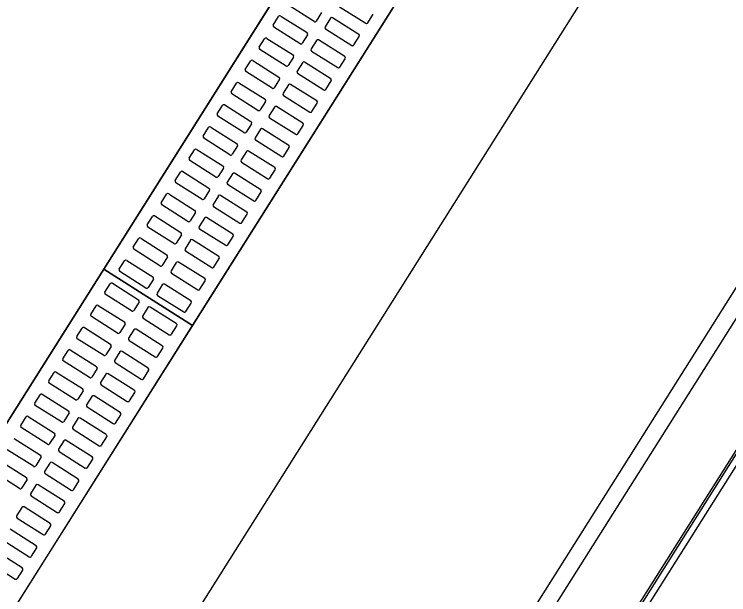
# Model space of a CAD drawing. Extents: x -746176 to -739709, y -1128407 to -1124482.
# Drawn here: x -743177.967 to -743176.607, y -1127099.197 to -1127098.094 of the extents above; entities that cross this region are included whole.
import ezdxf

# ---------------------------------------------------------------- set-up
doc = ezdxf.new("R2010")
doc.units = 0
for name, color, linetype in [('_Zabezpečovací zařízení_trasa', 7, 'Continuous'), ('ODVODNENI', 7, 'Continuous'), ('PREJEZD_KCE', 7, 'Continuous'), ('SRAFA_UPRAVA', 7, 'Continuous'), ('ZAVER_ZIDKA', 7, 'Continuous')]:
    doc.layers.add(name, color=color, linetype=linetype)

msp = doc.modelspace()

# ---------------------------------------------------------------- linework, layer by layer
at = {"layer": '_Zabezpečovací zařízení_trasa'}
msp.add_lwpolyline([(-743018.819, -1126847.7365), (-743049.2803, -1126895.9513), (-743072.4868, -1126932.7514), (-743098.6471, -1126974.1456), (-743125.9402, -1127017.3839), (-743152.604, -1127059.6082), (-743175.0227, -1127095.1157), (-743199.1633, -1127133.3459), (-743215.971, -1127159.9412), (-743232.818, -1127186.5147), (-743247.4563, -1127209.8113), (-743254.52, -1127221.6389), (-743261.299, -1127233.6914), (-743264.1553, -1127239.1951), (-743264.862, -1127241.1083), (-743267.3367, -1127245.816), (-743268.2889, -1127247.1585), (-743271.7107, -1127253.7504), (-743281.1217, -1127274.1963), (-743291.9232, -1127301.4196), (-743296.7241, -1127315.2221), (-743301.1161, -1127329.1278), (-743306.7868, -1127349.5059)], dxfattribs=at)
at = {"layer": 'ODVODNENI'}
for p, q in [((-743177.7966, -1127098.5784), (-743177.2628, -1127097.7328)), ((-743178.3304, -1127099.424), (-743177.7966, -1127098.5784)), ((-743177.7966, -1127098.5784), (-743177.6275, -1127098.6852))]:
    msp.add_line(p, q, dxfattribs=at)
for points in [[(-743177.6275, -1127098.6852), (-743177.0937, -1127097.8396), (-743177.2628, -1127097.7328), (-743177.7966, -1127098.5784)], [(-743178.1613, -1127099.5308), (-743177.6275, -1127098.6852), (-743177.7966, -1127098.5784), (-743178.3304, -1127099.424)]]:
    msp.add_lwpolyline(points, close=True, dxfattribs=at)
for points in [[(-743177.3965, -1127098.1076), (-743177.4464, -1127098.0761)], [(-743177.3479, -1127098.0793), (-743177.298, -1127098.1108)], [(-743177.474, -1127098.1142), (-743177.4639, -1127098.0982)], [(-743177.4598, -1127098.0972), (-743177.4099, -1127098.1287)], [(-743177.3823, -1127098.0906), (-743177.3924, -1127098.1067)], [(-743177.3654, -1127098.1013), (-743177.3755, -1127098.1174)], [(-743177.3113, -1127098.1319), (-743177.3612, -1127098.1004)], [(-743177.2939, -1127098.1098), (-743177.2837, -1127098.0938)], [(-743177.4232, -1127098.1498), (-743177.4731, -1127098.1183)], [(-743177.3746, -1127098.1215), (-743177.3247, -1127098.153)], [(-743177.5007, -1127098.1564), (-743177.4905, -1127098.1404)], [(-743177.4864, -1127098.1395), (-743177.4365, -1127098.171)], [(-743177.4089, -1127098.1329), (-743177.4191, -1127098.1489)], [(-743177.338, -1127098.1741), (-743177.3879, -1127098.1426)], [(-743177.3205, -1127098.1521), (-743177.3104, -1127098.136)], [(-743177.392, -1127098.1435), (-743177.4021, -1127098.1596)], [(-743177.4498, -1127098.1921), (-743177.4997, -1127098.1606)], [(-743177.4012, -1127098.1637), (-743177.3513, -1127098.1952)], [(-743177.5273, -1127098.1986), (-743177.5172, -1127098.1826)], [(-743177.5131, -1127098.1817), (-743177.4632, -1127098.2132)], [(-743177.4356, -1127098.1751), (-743177.4457, -1127098.1911)], [(-743177.3472, -1127098.1943), (-743177.3371, -1127098.1782)], [(-743177.4187, -1127098.1858), (-743177.4288, -1127098.2018)], [(-743177.3646, -1127098.2163), (-743177.4145, -1127098.1848)], [(-743177.4765, -1127098.2343), (-743177.5264, -1127098.2028)], [(-743177.4279, -1127098.2059), (-743177.378, -1127098.2374)], [(-743177.554, -1127098.2409), (-743177.5439, -1127098.2248)], [(-743177.5397, -1127098.2239), (-743177.4898, -1127098.2554)], [(-743177.4622, -1127098.2173), (-743177.4724, -1127098.2333)], [(-743177.3738, -1127098.2365), (-743177.3637, -1127098.2205)], [(-743177.4453, -1127098.228), (-743177.4554, -1127098.244)], [(-743177.3913, -1127098.2585), (-743177.4412, -1127098.2271)], [(-743177.5032, -1127098.2765), (-743177.553, -1127098.245)], [(-743177.4545, -1127098.2482), (-743177.4046, -1127098.2797)], [(-743177.4889, -1127098.2595), (-743177.499, -1127098.2756)], [(-743177.4005, -1127098.2787), (-743177.3904, -1127098.2627)], [(-743177.5806, -1127098.2831), (-743177.5705, -1127098.2671)], [(-743177.5664, -1127098.2661), (-743177.5165, -1127098.2976)], [(-743177.472, -1127098.2702), (-743177.4821, -1127098.2862)], [(-743177.418, -1127098.3008), (-743177.4678, -1127098.2693)], [(-743177.5298, -1127098.3187), (-743177.5797, -1127098.2872)], [(-743177.4812, -1127098.2904), (-743177.4313, -1127098.3219)], [(-743177.5155, -1127098.3018), (-743177.5257, -1127098.3178)], [(-743177.4271, -1127098.3209), (-743177.417, -1127098.3049)], [(-743177.6073, -1127098.3253), (-743177.5972, -1127098.3093)], [(-743177.593, -1127098.3083), (-743177.5431, -1127098.3398)], [(-743177.4986, -1127098.3124), (-743177.5088, -1127098.3285)], [(-743177.4446, -1127098.343), (-743177.4945, -1127098.3115)], [(-743177.5565, -1127098.3609), (-743177.6064, -1127098.3295)], [(-743177.5078, -1127098.3326), (-743177.4579, -1127098.3641)], [(-743177.5422, -1127098.344), (-743177.5523, -1127098.36)], [(-743177.4538, -1127098.3632), (-743177.4437, -1127098.3471)], [(-743177.6339, -1127098.3675), (-743177.6238, -1127098.3515)], [(-743177.6197, -1127098.3506), (-743177.5698, -1127098.3821)], [(-743177.5253, -1127098.3547), (-743177.5354, -1127098.3707)], [(-743177.4713, -1127098.3852), (-743177.5211, -1127098.3537)], [(-743177.5831, -1127098.4032), (-743177.633, -1127098.3717)], [(-743177.5689, -1127098.3862), (-743177.579, -1127098.4022)], [(-743177.5345, -1127098.3748), (-743177.4846, -1127098.4063)], [(-743177.6606, -1127098.4098), (-743177.6505, -1127098.3937)], [(-743177.6463, -1127098.3928), (-743177.5964, -1127098.4243)], [(-743177.5519, -1127098.3969), (-743177.5621, -1127098.4129)], [(-743177.4979, -1127098.4274), (-743177.5478, -1127098.3959)], [(-743177.4804, -1127098.4054), (-743177.4703, -1127098.3893)], [(-743177.6098, -1127098.4454), (-743177.6597, -1127098.4139)], [(-743177.5955, -1127098.4284), (-743177.6056, -1127098.4445)], [(-743177.5611, -1127098.417), (-743177.5112, -1127098.4485)], [(-743177.6872, -1127098.452), (-743177.6771, -1127098.4359)], [(-743177.673, -1127098.435), (-743177.6231, -1127098.4665)], [(-743177.5786, -1127098.4391), (-743177.5887, -1127098.4551)], [(-743177.5246, -1127098.4697), (-743177.5745, -1127098.4382)], [(-743177.5071, -1127098.4476), (-743177.497, -1127098.4316)], [(-743177.6364, -1127098.4876), (-743177.6863, -1127098.4561)], [(-743177.5878, -1127098.4593), (-743177.5379, -1127098.4908)], [(-743177.7139, -1127098.4942), (-743177.7038, -1127098.4782)], [(-743177.6996, -1127098.4772), (-743177.6497, -1127098.5087)], [(-743177.6222, -1127098.4706), (-743177.6323, -1127098.4867)], [(-743177.6052, -1127098.4813), (-743177.6154, -1127098.4974)], [(-743177.5512, -1127098.5119), (-743177.6011, -1127098.4804)], [(-743177.5338, -1127098.4898), (-743177.5236, -1127098.4738)], [(-743177.6631, -1127098.5298), (-743177.713, -1127098.4983)], [(-743177.6144, -1127098.5015), (-743177.5645, -1127098.533)], [(-743177.7406, -1127098.5364), (-743177.7304, -1127098.5204)], [(-743177.7263, -1127098.5194), (-743177.6764, -1127098.5509)], [(-743177.6488, -1127098.5129), (-743177.6589, -1127098.5289)], [(-743177.6319, -1127098.5235), (-743177.642, -1127098.5396)], [(-743177.5779, -1127098.5541), (-743177.6278, -1127098.5226)], [(-743177.5604, -1127098.5321), (-743177.5503, -1127098.516)], [(-743177.6897, -1127098.5721), (-743177.7396, -1127098.5406)], [(-743177.6411, -1127098.5437), (-743177.5912, -1127098.5752)], [(-743177.7672, -1127098.5786), (-743177.7571, -1127098.5626)], [(-743177.7529, -1127098.5617), (-743177.7031, -1127098.5932)], [(-743177.6755, -1127098.5551), (-743177.6856, -1127098.5711)], [(-743177.5871, -1127098.5743), (-743177.5769, -1127098.5582)], [(-743177.6586, -1127098.5658), (-743177.6687, -1127098.5818)], [(-743177.6045, -1127098.5963), (-743177.6544, -1127098.5648)], [(-743177.7164, -1127098.6143), (-743177.7663, -1127098.5828)], [(-743177.6677, -1127098.5859), (-743177.6179, -1127098.6174)], [(-743177.7803, -1127098.6051), (-743177.7305, -1127098.6366)], [(-743177.7021, -1127098.5973), (-743177.7122, -1127098.6133)], [(-743177.6137, -1127098.6165), (-743177.6036, -1127098.6005)], [(-743177.7946, -1127098.622), (-743177.7845, -1127098.606)], [(-743177.6852, -1127098.608), (-743177.6953, -1127098.624)], [(-743177.6312, -1127098.6385), (-743177.6811, -1127098.607)], [(-743177.7438, -1127098.6577), (-743177.7937, -1127098.6262)], [(-743177.6944, -1127098.6282), (-743177.6445, -1127098.6597)], [(-743177.7295, -1127098.6407), (-743177.7396, -1127098.6567)], [(-743177.6404, -1127098.6587), (-743177.6302, -1127098.6427)], [(-743177.8213, -1127098.6643), (-743177.8111, -1127098.6482)], [(-743177.807, -1127098.6473), (-743177.7571, -1127098.6788)], [(-743177.7126, -1127098.6514), (-743177.7227, -1127098.6674)], [(-743177.6586, -1127098.6819), (-743177.7085, -1127098.6504)], [(-743177.7704, -1127098.6999), (-743177.8203, -1127098.6684)], [(-743177.7218, -1127098.6715), (-743177.6719, -1127098.703)], [(-743177.7562, -1127098.6829), (-743177.7663, -1127098.699)], [(-743177.6678, -1127098.7021), (-743177.6576, -1127098.6861)], [(-743177.8479, -1127098.7065), (-743177.8378, -1127098.6904)], [(-743177.8336, -1127098.6895), (-743177.7838, -1127098.721)], [(-743177.7393, -1127098.6936), (-743177.7494, -1127098.7096)], [(-743177.6852, -1127098.7242), (-743177.7351, -1127098.6927)], [(-743177.7971, -1127098.7421), (-743177.847, -1127098.7106)], [(-743177.7484, -1127098.7138), (-743177.6986, -1127098.7453)], [(-743177.7828, -1127098.7251), (-743177.7929, -1127098.7412)], [(-743177.8746, -1127098.7487), (-743177.8644, -1127098.7327)], [(-743177.8603, -1127098.7317), (-743177.8104, -1127098.7632)], [(-743177.7659, -1127098.7358), (-743177.776, -1127098.7519)], [(-743177.7119, -1127098.7664), (-743177.7618, -1127098.7349)], [(-743177.6944, -1127098.7443), (-743177.6843, -1127098.7283)], [(-743177.8237, -1127098.7843), (-743177.8736, -1127098.7528)], [(-743177.8095, -1127098.7674), (-743177.8196, -1127098.7834)], [(-743177.7751, -1127098.756), (-743177.7252, -1127098.7875)], [(-743177.9012, -1127098.7909), (-743177.8911, -1127098.7749)], [(-743177.887, -1127098.7739), (-743177.8371, -1127098.8054)], [(-743177.7926, -1127098.778), (-743177.8027, -1127098.7941)], [(-743177.7385, -1127098.8086), (-743177.7884, -1127098.7771)], [(-743177.7211, -1127098.7866), (-743177.7109, -1127098.7705)], [(-743177.8504, -1127098.8266), (-743177.9003, -1127098.7951)], [(-743177.8018, -1127098.7982), (-743177.7519, -1127098.8297)], [(-743177.9279, -1127098.8331), (-743177.9177, -1127098.8171)], [(-743177.9136, -1127098.8162), (-743177.8637, -1127098.8477)], [(-743177.8361, -1127098.8096), (-743177.8463, -1127098.8256)], [(-743177.8192, -1127098.8203), (-743177.8293, -1127098.8363)], [(-743177.7652, -1127098.8508), (-743177.8151, -1127098.8193)], [(-743177.7477, -1127098.8288), (-743177.7376, -1127098.8127)], [(-743177.877, -1127098.8688), (-743177.9269, -1127098.8373)], [(-743177.8284, -1127098.8404), (-743177.7785, -1127098.8719)], [(-743177.9545, -1127098.8754), (-743177.9444, -1127098.8593)], [(-743177.9403, -1127098.8584), (-743177.8904, -1127098.8899)], [(-743177.8628, -1127098.8518), (-743177.8729, -1127098.8678)], [(-743177.8459, -1127098.8625), (-743177.856, -1127098.8785)], [(-743177.7918, -1127098.893), (-743177.8417, -1127098.8615)], [(-743177.7744, -1127098.871), (-743177.7643, -1127098.855)], [(-743177.9037, -1127098.911), (-743177.9536, -1127098.8795)], [(-743177.8551, -1127098.8827), (-743177.8052, -1127098.9142)], [(-743177.9669, -1127098.9006), (-743177.917, -1127098.9321)], [(-743177.8894, -1127098.894), (-743177.8996, -1127098.9101)], [(-743177.8185, -1127098.9353), (-743177.8684, -1127098.9038)], [(-743177.801, -1127098.9132), (-743177.7909, -1127098.8972)], [(-743177.8725, -1127098.9047), (-743177.8827, -1127098.9207)], [(-743177.9304, -1127098.9532), (-743177.9802, -1127098.9217)], [(-743177.8817, -1127098.9249), (-743177.8318, -1127098.9564)], [(-743177.9936, -1127098.9428), (-743177.9437, -1127098.9743)], [(-743177.9161, -1127098.9362), (-743177.9262, -1127098.9523)], [(-743177.8277, -1127098.9554), (-743177.8176, -1127098.9394)], [(-743177.8992, -1127098.9469), (-743177.9093, -1127098.963)], [(-743177.8452, -1127098.9775), (-743177.895, -1127098.946)], [(-743177.957, -1127098.9954), (-743178.0069, -1127098.9639)], [(-743177.9084, -1127098.9671), (-743177.8585, -1127098.9986)], [(-743177.9427, -1127098.9785), (-743177.9529, -1127098.9945)], [(-743177.8543, -1127098.9977), (-743177.8442, -1127098.9816)], [(-743177.9258, -1127098.9891), (-743177.936, -1127099.0052)], [(-743177.8718, -1127099.0197), (-743177.9217, -1127098.9882)], [(-743177.935, -1127099.0093), (-743177.8851, -1127099.0408)], [(-743177.881, -1127099.0399), (-743177.8709, -1127099.0238)], [(-743177.9525, -1127099.0314), (-743177.9626, -1127099.0474)], [(-743177.8985, -1127099.0619), (-743177.9483, -1127099.0304)], [(-743177.9617, -1127099.0515), (-743177.9118, -1127099.083)], [(-743177.9076, -1127099.0821), (-743177.8975, -1127099.0661)], [(-743177.9251, -1127099.1041), (-743177.975, -1127099.0727)], [(-743177.9883, -1127099.0938), (-743177.9384, -1127099.1253)], [(-743177.9343, -1127099.1243), (-743177.9242, -1127099.1083)], [(-743177.9518, -1127099.1464), (-743178.0017, -1127099.1149)], [(-743178.015, -1127099.136), (-743177.9651, -1127099.1675)], [(-743177.961, -1127099.1665), (-743177.9508, -1127099.1505)]]:
    msp.add_lwpolyline(points, dxfattribs=at)
for centre, start, end in [((-743177.4614, -1127098.0998), 57.7363, 147.7363), ((-743177.3628, -1127098.1029), 57.7363, 147.7363), ((-743177.4715, -1127098.1158), 147.7363, 237.7363), ((-743177.3949, -1127098.1051), 237.7363, 327.7363), ((-743177.2964, -1127098.1082), 237.7363, 327.7363), ((-743177.4115, -1127098.1313), 327.7363, 57.7363), ((-743177.373, -1127098.119), 147.7363, 237.7363), ((-743177.488, -1127098.142), 57.7363, 147.7363), ((-743177.3895, -1127098.1451), 57.7363, 147.7363), ((-743177.3129, -1127098.1344), 327.7363, 57.7363), ((-743177.4981, -1127098.158), 147.7363, 237.7363), ((-743177.4216, -1127098.1473), 237.7363, 327.7363), ((-743177.3231, -1127098.1505), 237.7363, 327.7363), ((-743177.3996, -1127098.1612), 147.7363, 237.7363), ((-743177.5147, -1127098.1842), 57.7363, 147.7363), ((-743177.4381, -1127098.1735), 327.7363, 57.7363), ((-743177.3396, -1127098.1766), 327.7363, 57.7363), ((-743177.4482, -1127098.1895), 237.7363, 327.7363), ((-743177.4161, -1127098.1874), 57.7363, 147.7363), ((-743177.3497, -1127098.1927), 237.7363, 327.7363), ((-743177.5248, -1127098.2003), 147.7363, 237.7363), ((-743177.4263, -1127098.2034), 147.7363, 237.7363), ((-743177.5413, -1127098.2264), 57.7363, 147.7363), ((-743177.4648, -1127098.2157), 327.7363, 57.7363), ((-743177.3662, -1127098.2189), 327.7363, 57.7363), ((-743177.4749, -1127098.2317), 237.7363, 327.7363), ((-743177.4428, -1127098.2296), 57.7363, 147.7363), ((-743177.3764, -1127098.2349), 237.7363, 327.7363), ((-743177.5514, -1127098.2425), 147.7363, 237.7363), ((-743177.4529, -1127098.2456), 147.7363, 237.7363), ((-743177.568, -1127098.2687), 57.7363, 147.7363), ((-743177.4914, -1127098.2579), 327.7363, 57.7363), ((-743177.3929, -1127098.2611), 327.7363, 57.7363), ((-743177.5016, -1127098.274), 237.7363, 327.7363), ((-743177.4694, -1127098.2718), 57.7363, 147.7363), ((-743177.403, -1127098.2771), 237.7363, 327.7363), ((-743177.5781, -1127098.2847), 147.7363, 237.7363), ((-743177.4796, -1127098.2878), 147.7363, 237.7363), ((-743177.5181, -1127098.3002), 327.7363, 57.7363), ((-743177.4196, -1127098.3033), 327.7363, 57.7363), ((-743177.5946, -1127098.3109), 57.7363, 147.7363), ((-743177.5282, -1127098.3162), 237.7363, 327.7363), ((-743177.4961, -1127098.314), 57.7363, 147.7363), ((-743177.6048, -1127098.3269), 147.7363, 237.7363), ((-743177.5062, -1127098.3301), 147.7363, 237.7363), ((-743177.4297, -1127098.3193), 237.7363, 327.7363), ((-743177.5447, -1127098.3424), 327.7363, 57.7363), ((-743177.4462, -1127098.3455), 327.7363, 57.7363), ((-743177.6213, -1127098.3531), 57.7363, 147.7363), ((-743177.5549, -1127098.3584), 237.7363, 327.7363), ((-743177.5227, -1127098.3563), 57.7363, 147.7363), ((-743177.6314, -1127098.3691), 147.7363, 237.7363), ((-743177.5329, -1127098.3723), 147.7363, 237.7363), ((-743177.4563, -1127098.3616), 237.7363, 327.7363), ((-743177.5714, -1127098.3846), 327.7363, 57.7363), ((-743177.4729, -1127098.3877), 327.7363, 57.7363), ((-743177.6479, -1127098.3953), 57.7363, 147.7363), ((-743177.5494, -1127098.3985), 57.7363, 147.7363), ((-743177.6581, -1127098.4114), 147.7363, 237.7363), ((-743177.5815, -1127098.4006), 237.7363, 327.7363), ((-743177.5595, -1127098.4145), 147.7363, 237.7363), ((-743177.483, -1127098.4038), 237.7363, 327.7363), ((-743177.598, -1127098.4268), 327.7363, 57.7363), ((-743177.4995, -1127098.43), 327.7363, 57.7363), ((-743177.6746, -1127098.4375), 57.7363, 147.7363), ((-743177.5761, -1127098.4407), 57.7363, 147.7363), ((-743177.6847, -1127098.4536), 147.7363, 237.7363), ((-743177.6082, -1127098.4429), 237.7363, 327.7363), ((-743177.5862, -1127098.4567), 147.7363, 237.7363), ((-743177.5096, -1127098.446), 237.7363, 327.7363), ((-743177.6247, -1127098.469), 327.7363, 57.7363), ((-743177.7012, -1127098.4798), 57.7363, 147.7363), ((-743177.6027, -1127098.4829), 57.7363, 147.7363), ((-743177.5262, -1127098.4722), 327.7363, 57.7363), ((-743177.7114, -1127098.4958), 147.7363, 237.7363), ((-743177.6348, -1127098.4851), 237.7363, 327.7363), ((-743177.5363, -1127098.4882), 237.7363, 327.7363), ((-743177.6514, -1127098.5113), 327.7363, 57.7363), ((-743177.6128, -1127098.499), 147.7363, 237.7363), ((-743177.7279, -1127098.522), 57.7363, 147.7363), ((-743177.6294, -1127098.5251), 57.7363, 147.7363), ((-743177.5528, -1127098.5144), 327.7363, 57.7363), ((-743177.738, -1127098.538), 147.7363, 237.7363), ((-743177.6615, -1127098.5273), 237.7363, 327.7363), ((-743177.5629, -1127098.5304), 237.7363, 327.7363), ((-743177.678, -1127098.5535), 327.7363, 57.7363), ((-743177.6395, -1127098.5412), 147.7363, 237.7363), ((-743177.7545, -1127098.5642), 57.7363, 147.7363), ((-743177.656, -1127098.5674), 57.7363, 147.7363), ((-743177.5795, -1127098.5566), 327.7363, 57.7363), ((-743177.6881, -1127098.5695), 237.7363, 327.7363), ((-743177.5896, -1127098.5727), 237.7363, 327.7363), ((-743177.7647, -1127098.5802), 147.7363, 237.7363), ((-743177.6661, -1127098.5834), 147.7363, 237.7363), ((-743177.7819, -1127098.6076), 57.7363, 147.7363), ((-743177.7047, -1127098.5957), 327.7363, 57.7363), ((-743177.6061, -1127098.5989), 327.7363, 57.7363), ((-743177.7148, -1127098.6117), 237.7363, 327.7363), ((-743177.6827, -1127098.6096), 57.7363, 147.7363), ((-743177.6163, -1127098.6149), 237.7363, 327.7363), ((-743177.7921, -1127098.6236), 147.7363, 237.7363), ((-743177.6928, -1127098.6256), 147.7363, 237.7363), ((-743177.7321, -1127098.6391), 327.7363, 57.7363), ((-743177.6328, -1127098.6411), 327.7363, 57.7363), ((-743177.8086, -1127098.6498), 57.7363, 147.7363), ((-743177.7422, -1127098.6551), 237.7363, 327.7363), ((-743177.7101, -1127098.653), 57.7363, 147.7363), ((-743177.6429, -1127098.6571), 237.7363, 327.7363), ((-743177.8187, -1127098.6659), 147.7363, 237.7363), ((-743177.7202, -1127098.669), 147.7363, 237.7363), ((-743177.7587, -1127098.6813), 327.7363, 57.7363), ((-743177.6602, -1127098.6845), 327.7363, 57.7363), ((-743177.8352, -1127098.692), 57.7363, 147.7363), ((-743177.7688, -1127098.6974), 237.7363, 327.7363), ((-743177.7367, -1127098.6952), 57.7363, 147.7363), ((-743177.8454, -1127098.7081), 147.7363, 237.7363), ((-743177.7468, -1127098.7112), 147.7363, 237.7363), ((-743177.6703, -1127098.7005), 237.7363, 327.7363), ((-743177.7854, -1127098.7235), 327.7363, 57.7363), ((-743177.6868, -1127098.7267), 327.7363, 57.7363), ((-743177.8619, -1127098.7343), 57.7363, 147.7363), ((-743177.7955, -1127098.7396), 237.7363, 327.7363), ((-743177.7634, -1127098.7374), 57.7363, 147.7363), ((-743177.872, -1127098.7503), 147.7363, 237.7363), ((-743177.7735, -1127098.7535), 147.7363, 237.7363), ((-743177.697, -1127098.7427), 237.7363, 327.7363), ((-743177.812, -1127098.7658), 327.7363, 57.7363), ((-743177.7135, -1127098.7689), 327.7363, 57.7363), ((-743177.8886, -1127098.7765), 57.7363, 147.7363), ((-743177.79, -1127098.7796), 57.7363, 147.7363), ((-743177.8987, -1127098.7925), 147.7363, 237.7363), ((-743177.8221, -1127098.7818), 237.7363, 327.7363), ((-743177.8002, -1127098.7957), 147.7363, 237.7363), ((-743177.7236, -1127098.7849), 237.7363, 327.7363), ((-743177.8387, -1127098.808), 327.7363, 57.7363), ((-743177.7401, -1127098.8111), 327.7363, 57.7363), ((-743177.9152, -1127098.8187), 57.7363, 147.7363), ((-743177.8167, -1127098.8219), 57.7363, 147.7363), ((-743177.9253, -1127098.8347), 147.7363, 237.7363), ((-743177.8488, -1127098.824), 237.7363, 327.7363), ((-743177.8268, -1127098.8379), 147.7363, 237.7363), ((-743177.7503, -1127098.8272), 237.7363, 327.7363), ((-743177.8653, -1127098.8502), 327.7363, 57.7363), ((-743177.9419, -1127098.8609), 57.7363, 147.7363), ((-743177.8433, -1127098.8641), 57.7363, 147.7363), ((-743177.7668, -1127098.8534), 327.7363, 57.7363), ((-743177.952, -1127098.877), 147.7363, 237.7363), ((-743177.8754, -1127098.8662), 237.7363, 327.7363), ((-743177.7769, -1127098.8694), 237.7363, 327.7363), ((-743177.892, -1127098.8924), 327.7363, 57.7363), ((-743177.8535, -1127098.8801), 147.7363, 237.7363), ((-743177.87, -1127098.9063), 57.7363, 147.7363), ((-743177.7934, -1127098.8956), 327.7363, 57.7363), ((-743177.9021, -1127098.9085), 237.7363, 327.7363), ((-743177.8036, -1127098.9116), 237.7363, 327.7363), ((-743177.8801, -1127098.9223), 147.7363, 237.7363), ((-743177.9186, -1127098.9346), 327.7363, 57.7363), ((-743177.8201, -1127098.9378), 327.7363, 57.7363), ((-743177.9288, -1127098.9507), 237.7363, 327.7363), ((-743177.8966, -1127098.9485), 57.7363, 147.7363), ((-743177.8302, -1127098.9538), 237.7363, 327.7363), ((-743177.9068, -1127098.9646), 147.7363, 237.7363), ((-743177.9453, -1127098.9769), 327.7363, 57.7363), ((-743177.8468, -1127098.98), 327.7363, 57.7363), ((-743177.9554, -1127098.9929), 237.7363, 327.7363), ((-743177.9233, -1127098.9907), 57.7363, 147.7363), ((-743177.8569, -1127098.9961), 237.7363, 327.7363), ((-743177.9334, -1127099.0068), 147.7363, 237.7363), ((-743177.8734, -1127099.0222), 327.7363, 57.7363), ((-743177.95, -1127099.033), 57.7363, 147.7363), ((-743177.8835, -1127099.0383), 237.7363, 327.7363), ((-743177.9601, -1127099.049), 147.7363, 237.7363), ((-743177.9001, -1127099.0645), 327.7363, 57.7363), ((-743177.9102, -1127099.0805), 237.7363, 327.7363), ((-743177.9267, -1127099.1067), 327.7363, 57.7363), ((-743177.9368, -1127099.1227), 237.7363, 327.7363), ((-743177.9534, -1127099.1489), 327.7363, 57.7363), ((-743177.9635, -1127099.1649), 237.7363, 327.7363)]:
    msp.add_arc(centre, 0.003, start, end, dxfattribs=at)
at = {"layer": 'PREJEZD_KCE'}
msp.add_line((-743176.3463, -1127098.5376), (-743177.3072, -1127100.0596), dxfattribs=at)
at = {"layer": 'SRAFA_UPRAVA'}
for p, q in [((-743178.1763, -1127099.1798), (-743177.0163, -1127097.3423)), ((-743176.8018, -1127097.3773), (-743177.9618, -1127099.2147)), ((-743177.0313, -1127099.3662), (-743176.4621, -1127098.4645))]:
    msp.add_line(p, q, dxfattribs=at)
at = {"layer": 'ZAVER_ZIDKA'}
for p, q in [((-743177.4496, -1127099.9697), (-743176.4888, -1127098.4477)), ((-743177.4229, -1127099.9866), (-743176.4621, -1127098.4645)), ((-743177.31, -1127100.0579), (-743176.3491, -1127098.5358)), ((-743177.2964, -1127100.0665), (-743176.3355, -1127098.5444))]:
    msp.add_line(p, q, dxfattribs=at)

doc.saveas('drawing.dxf')
